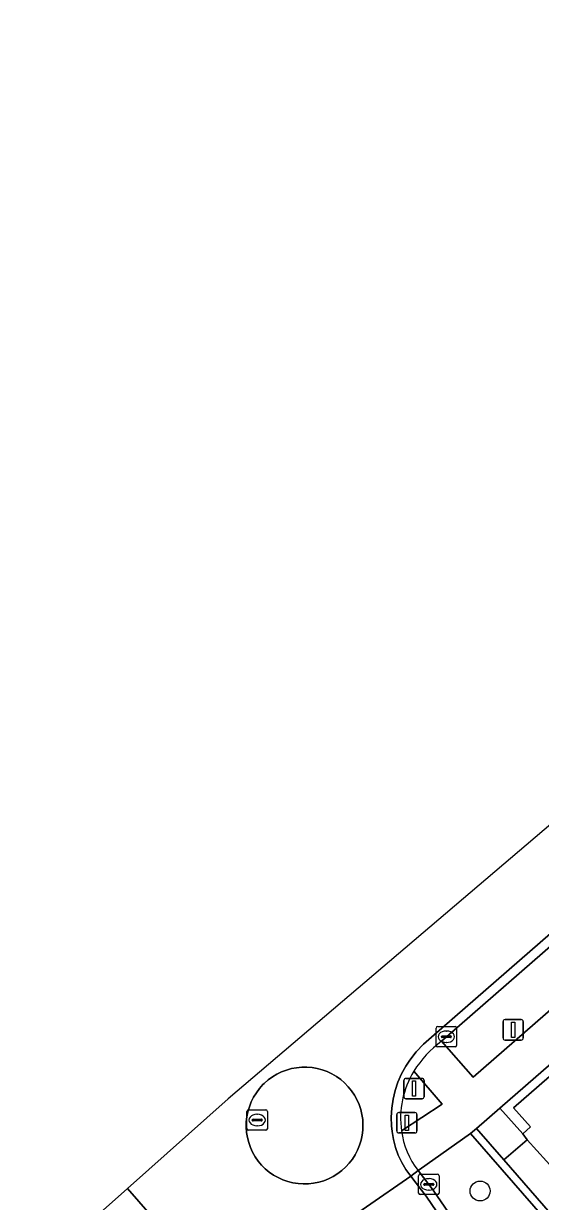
# Model space of a CAD drawing. Extents: x 155887 to 156869, y 383880 to 384678.
# Drawn here: x 156249.2 to 156274.5, y 384353.7 to 384411.3 of the extents above; entities that cross this region are included whole.
import ezdxf

# ---------------------------------------------------------------- set-up
doc = ezdxf.new("R2010")
doc.units = 0
for name, color, linetype in [('IMGEO_Afsluitpaal', 7, 'Continuous'), ('IMGEO_Berm_groen', 7, 'Continuous'), ('IMGEO_Boom', 7, 'Continuous'), ('IMGEO_Kolk', 7, 'Continuous'), ('IMGEO_Lichtmast', 7, 'Continuous'), ('IMGEO_Muur', 7, 'Continuous'), ('IMGEO_OVBaan_gesloten', 7, 'Continuous'), ('IMGEO_Parkeervlak_open', 7, 'Continuous'), ('IMGEO_Rijbaan_lokaal_gesloten', 7, 'Continuous'), ('IMGEO_Rijbaan_lokaal_open', 7, 'Continuous'), ('IMGEO_Rioolput', 7, 'Continuous'), ('IMGEO_Voetpad_op_trap', 7, 'Continuous'), ('IMGEO_Voetpad_open', 7, 'Continuous')]:
    doc.layers.add(name, color=color, linetype=linetype)

msp = doc.modelspace()

# ---------------------------------------------------------------- linework, layer by layer
at = {"layer": 'IMGEO_Afsluitpaal'}
for p, q in [((156267.848, 384358.782), (156267.848, 384359.582)), ((156267.848, 384359.582), (156267.848, 384358.782)), ((156267.948, 384359.682), (156268.738, 384359.682)), ((156268.738, 384359.682), (156267.948, 384359.682)), ((156268.838, 384359.582), (156268.838, 384358.782)), ((156268.838, 384358.782), (156268.838, 384359.582)), ((156268.738, 384358.682), (156267.948, 384358.682)), ((156267.948, 384358.682), (156268.738, 384358.682)), ((156267.5, 384357.109), (156267.5, 384357.909)), ((156267.5, 384357.909), (156267.5, 384357.109)), ((156267.6, 384358.009), (156268.39, 384358.009)), ((156268.39, 384358.009), (156267.6, 384358.009)), ((156268.49, 384357.909), (156268.49, 384357.109)), ((156268.49, 384357.109), (156268.49, 384357.909)), ((156268.39, 384357.009), (156267.6, 384357.009)), ((156267.6, 384357.009), (156268.39, 384357.009))]:
    msp.add_line(p, q, dxfattribs=at)
for points in [[(156268.268, 384359.557), (156268.418, 384359.557), (156268.418, 384358.807), (156268.268, 384358.807), (156268.268, 384359.557)], [(156267.92, 384357.884), (156268.07, 384357.884), (156268.07, 384357.134), (156267.92, 384357.134), (156267.92, 384357.884)]]:
    msp.add_lwpolyline(points, dxfattribs=at)
for centre, start, end in [((156267.948, 384359.582), 90, 180), ((156267.948, 384359.582), 90, 180), ((156268.738, 384359.582), 0, 90), ((156268.738, 384359.582), 360, 90), ((156267.948, 384358.782), 180, 270), ((156267.948, 384358.782), 180, 270), ((156268.738, 384358.782), 270, 0), ((156268.738, 384358.782), 270, 0), ((156267.6, 384357.909), 90, 180), ((156267.6, 384357.909), 90, 180), ((156268.39, 384357.909), 0, 90), ((156268.39, 384357.909), 360, 90), ((156267.6, 384357.109), 180, 270), ((156267.6, 384357.109), 180, 270), ((156268.39, 384357.109), 270, 0), ((156268.39, 384357.109), 270, 0)]:
    msp.add_arc(centre, 0.1, start, end, dxfattribs=at)
at = {"layer": 'IMGEO_Berm_groen'}
msp.add_lwpolyline([(156292.5, 384378.244), (156291.983, 384378.815), (156290.916, 384379.992), (156269.932, 384361.718), (156269.697, 384361.495), (156271.241, 384359.744)], close=True, dxfattribs=at)
msp.add_lwpolyline([(156267.735, 384357.109), (156269.722, 384358.419), (156268.335, 384360.037)], dxfattribs=at)
msp.add_arc((156272.127, 384357.734), 4.437, 148.73475, 188.10401, dxfattribs=at)
at = {"layer": 'IMGEO_Boom'}
msp.add_circle((156271.581, 384354.168), 0.489, dxfattribs=at)
at = {"layer": 'IMGEO_Kolk'}
for p, q in [((156269.505, 384362.219), (156270.357, 384362.219)), ((156269.43, 384361.293), (156269.43, 384362.145)), ((156269.689, 384361.713), (156269.689, 384361.725)), ((156270.127, 384361.676), (156269.729, 384361.676)), ((156269.732, 384361.762), (156270.13, 384361.762)), ((156269.918, 384361.999), (156269.943, 384361.999)), ((156270.173, 384361.725), (156270.173, 384361.713)), ((156270.431, 384362.145), (156270.431, 384361.293)), ((156270.357, 384361.219), (156269.505, 384361.219)), ((156269.941, 384361.439), (156269.916, 384361.439)), ((156268.569, 384354.066), (156268.569, 384354.918)), ((156268.644, 384354.992), (156269.496, 384354.992)), ((156269.057, 384354.772), (156269.082, 384354.772)), ((156269.57, 384354.918), (156269.57, 384354.066)), ((156268.828, 384354.486), (156268.828, 384354.498)), ((156269.266, 384354.449), (156268.868, 384354.449)), ((156268.871, 384354.535), (156269.269, 384354.535)), ((156269.08, 384354.212), (156269.055, 384354.212)), ((156269.312, 384354.498), (156269.312, 384354.486)), ((156269.496, 384353.992), (156268.644, 384353.992))]:
    msp.add_line(p, q, dxfattribs=at)
for points in [[(156269.505, 384362.219), (156270.357, 384362.219)], [(156269.43, 384361.293), (156269.43, 384362.145)], [(156270.431, 384362.145), (156270.431, 384361.293)], [(156270.357, 384361.219), (156269.505, 384361.219)], [(156268.569, 384354.066), (156268.569, 384354.918)], [(156268.644, 384354.992), (156269.496, 384354.992)], [(156269.57, 384354.918), (156269.57, 384354.066)], [(156269.496, 384353.992), (156268.644, 384353.992)]]:
    msp.add_lwpolyline(points, dxfattribs=at)
for centre, radius, start, end in [((156269.507, 384362.143), 0.0765, 91.55205, 178.44795), ((156269.507, 384362.143), 0.0765, 91.55205, 178.44795), ((156270.355, 384362.143), 0.0765, 1.55205, 88.44795), ((156270.355, 384362.143), 0.0765, 1.55205, 88.44795), ((156269.729, 384361.722), 0.0403, 85.87752, 175.75265), ((156269.726, 384361.712), 0.0366, 178.93798, 274.71019), ((156270.13, 384361.719), 0.043, 264.86636, 352.45326), ((156270.134, 384361.724), 0.0386, 1.73085, 96.63898), ((156269.507, 384361.295), 0.0765, 181.55205, 268.44795), ((156269.507, 384361.295), 0.0765, 181.55205, 268.44795), ((156270.355, 384361.295), 0.0765, 271.55205, 358.44795), ((156270.355, 384361.295), 0.0765, 271.55205, 358.44795), ((156268.646, 384354.916), 0.0765, 91.55205, 178.44795), ((156268.646, 384354.916), 0.0765, 91.55205, 178.44795), ((156269.494, 384354.916), 0.0765, 1.55205, 88.44795), ((156269.494, 384354.916), 0.0765, 1.55205, 88.44795), ((156268.868, 384354.495), 0.0403, 85.87752, 175.75265), ((156268.865, 384354.485), 0.0366, 178.93798, 274.71019), ((156269.269, 384354.492), 0.043, 264.86636, 352.45326), ((156269.273, 384354.497), 0.0386, 1.73085, 96.63898), ((156268.646, 384354.068), 0.0765, 181.55205, 268.44795), ((156268.646, 384354.068), 0.0765, 181.55205, 268.44795), ((156269.494, 384354.068), 0.0765, 271.55205, 358.44795), ((156269.494, 384354.068), 0.0765, 271.55205, 358.44795)]:
    msp.add_arc(centre, radius, start, end, dxfattribs=at)
for centre, major_axis, ratio, start_param, end_param in [((156269.917, 384361.719), (-0.387, 0.002), 0.722429, 4.712389, 7.853982), ((156269.942, 384361.719), (-0.39, 0.002), 0.717154, 1.570796, 4.712389), ((156269.056, 384354.492), (-0.387, 0.002), 0.722429, 4.712389, 7.853982), ((156269.081, 384354.492), (-0.39, 0.002), 0.717154, 1.570796, 4.712389)]:
    msp.add_ellipse(centre, major_axis=major_axis, ratio=ratio, start_param=start_param, end_param=end_param, dxfattribs=at)
at = {"layer": 'IMGEO_Lichtmast'}
for p, q in [((156272.705, 384361.657), (156272.705, 384362.457)), ((156272.705, 384362.457), (156272.705, 384361.657)), ((156272.805, 384362.557), (156273.595, 384362.557)), ((156273.595, 384362.557), (156272.805, 384362.557)), ((156273.695, 384362.457), (156273.695, 384361.657)), ((156273.695, 384361.657), (156273.695, 384362.457)), ((156273.595, 384361.557), (156272.805, 384361.557)), ((156272.805, 384361.557), (156273.595, 384361.557))]:
    msp.add_line(p, q, dxfattribs=at)
msp.add_lwpolyline([(156273.125, 384362.432), (156273.275, 384362.432), (156273.275, 384361.682), (156273.125, 384361.682), (156273.125, 384362.432)], dxfattribs=at)
for centre, start, end in [((156272.805, 384362.457), 90, 180), ((156272.805, 384362.457), 90, 180), ((156273.595, 384362.457), 0, 90), ((156273.595, 384362.457), 360, 90), ((156272.805, 384361.657), 180, 270), ((156272.805, 384361.657), 180, 270), ((156273.595, 384361.657), 270, 0), ((156273.595, 384361.657), 270, 0)]:
    msp.add_arc(centre, 0.1, start, end, dxfattribs=at)
at = {"layer": 'IMGEO_Muur'}
for points in [[(156272.551, 384358.226), (156273.681, 384356.97), (156274.048, 384357.308), (156273.21, 384358.24), (156292.682, 384375.176), (156292.415, 384375.503)], [(156271.403, 384357.221), (156271.108, 384356.976), (156278.301, 384348.727), (156277.102, 384347.685), (156277.35, 384347.403), (156277.543, 384347.572), (156278.83, 384348.702), (156272.739, 384355.693)]]:
    msp.add_lwpolyline(points, close=True, dxfattribs=at)
at = {"layer": 'IMGEO_OVBaan_gesloten'}
msp.add_lwpolyline([(156254.318, 384354.295), (156251.8, 384352.051), (156249.228, 384349.758), (156249.228, 384349.758), (156251.873, 384346.927), (156253.167, 384345.538), (156254.404, 384344.112), (156259.398, 384348.45), (156258.124, 384349.901), (156256.971, 384351.247)], close=True, dxfattribs=at)
at = {"layer": 'IMGEO_Parkeervlak_open'}
msp.add_lwpolyline([(156286.992, 384338.753), (156279.809, 384347.003), (156278.621, 384345.959), (156278.373, 384346.241), (156278.57, 384346.412), (156277.543, 384347.572), (156277.35, 384347.403), (156277.102, 384347.685), (156278.301, 384348.727), (156271.108, 384356.976), (156268.595, 384355.21), (156268.549, 384355.178), (156269.071, 384354.493), (156269.29, 384354.21), (156271.327, 384351.235), (156272.488, 384349.297)], dxfattribs=at)
at = {"layer": 'IMGEO_Rijbaan_lokaal_gesloten'}
for points in [[(156340.891, 384428.127), (156303.292, 384396.148), (156303.292, 384396.148), (156305.005, 384394.094), (156302.71, 384392.18), (156301.015, 384394.212), (156290.516, 384385.282), (156259.242, 384358.683), (156254.318, 384354.295), (156256.971, 384351.247)], [(156263.845, 384351.9), (156268.182, 384354.901), (156267.947, 384355.223), (156267.744, 384355.566), (156267.574, 384355.926), (156267.438, 384356.301), (156267.338, 384356.687), (156267.275, 384357.08), (156267.246, 384357.352), (156267.231, 384357.789), (156267.255, 384358.225), (156267.318, 384358.657), (156267.419, 384359.082), (156267.558, 384359.496), (156267.734, 384359.896), (156267.944, 384360.279), (156268.136, 384360.564), (156268.459, 384360.973), (156268.817, 384361.352), (156269.208, 384361.697), (156290.614, 384380.339), (156310.746, 384397.831), (156320.547, 384406.328)], [(156350.366, 384258.146), (156317.194, 384296.335), (156315.512, 384298.282), (156311.817, 384302.54), (156275.158, 384344.718), (156274.603, 384345.409), (156274.066, 384346.114), (156273.546, 384346.832), (156273.043, 384347.563), (156272.56, 384348.305), (156272.094, 384349.06), (156270.932, 384350.999), (156268.937, 384353.913), (156268.706, 384354.213), (156268.182, 384354.901), (156263.845, 384351.9), (156264.101, 384351.847), (156264.92, 384350.887), (156268.621, 384345.343), (156269.835, 384343.577), (156271.109, 384341.853), (156272.441, 384340.175), (156313.464, 384293.017), (156347.958, 384253.282)]]:
    msp.add_lwpolyline(points, dxfattribs=at)
msp.add_lwpolyline([(156261.628, 384359.885), (156261.857, 384359.997), (156262.096, 384360.088), (156262.342, 384360.157), (156262.593, 384360.204), (156262.847, 384360.228), (156263.103, 384360.23), (156263.357, 384360.209), (156263.609, 384360.165), (156263.856, 384360.098), (156264.095, 384360.01), (156264.326, 384359.901), (156264.547, 384359.772), (156264.755, 384359.623), (156264.948, 384359.457), (156265.126, 384359.274), (156265.287, 384359.076), (156265.43, 384358.864), (156265.553, 384358.64), (156265.656, 384358.406), (156265.738, 384358.164), (156265.797, 384357.916), (156265.834, 384357.663), (156265.848, 384357.408), (156265.84, 384357.153), (156265.809, 384356.899), (156265.755, 384356.649), (156265.679, 384356.406), (156265.581, 384356.169), (156265.463, 384355.943), (156265.326, 384355.728), (156265.169, 384355.526), (156265, 384355.343), (156264.811, 384355.171), (156264.608, 384355.017), (156264.391, 384354.881), (156264.163, 384354.766), (156263.926, 384354.671), (156263.681, 384354.598), (156263.431, 384354.547), (156263.177, 384354.518), (156262.922, 384354.513), (156262.667, 384354.53), (156262.414, 384354.57), (156262.167, 384354.632), (156261.925, 384354.716), (156261.693, 384354.822), (156261.47, 384354.947), (156261.26, 384355.092), (156261.064, 384355.256), (156260.882, 384355.436), (156260.718, 384355.632), (156260.572, 384355.841), (156260.445, 384356.063), (156260.339, 384356.295), (156260.253, 384356.536), (156260.19, 384356.783), (156260.149, 384357.035), (156260.13, 384357.29), (156260.135, 384357.546), (156260.162, 384357.8), (156260.212, 384358.05), (156260.284, 384358.295), (156260.377, 384358.533), (156260.492, 384358.761), (156260.626, 384358.979), (156260.779, 384359.183), (156260.95, 384359.373), (156261.011, 384359.434), (156261.203, 384359.602), (156261.409, 384359.753)], close=True, dxfattribs=at)
at = {"layer": 'IMGEO_Rijbaan_lokaal_open'}
for points in [[(156364.415, 384444.431), (156320.547, 384406.328), (156310.746, 384397.831), (156290.614, 384380.339), (156269.208, 384361.697), (156268.817, 384361.352), (156268.459, 384360.973), (156268.136, 384360.564), (156267.944, 384360.279), (156267.734, 384359.896), (156267.558, 384359.496), (156267.419, 384359.082), (156267.318, 384358.657), (156267.255, 384358.225), (156267.231, 384357.789), (156267.246, 384357.352), (156267.275, 384357.08), (156267.338, 384356.687), (156267.438, 384356.301), (156267.574, 384355.926), (156267.744, 384355.566), (156267.947, 384355.223), (156268.182, 384354.901), (156268.549, 384355.178)], [(156269.697, 384361.495), (156269.932, 384361.718), (156290.916, 384379.992), (156311.048, 384397.484), (156320.848, 384405.981), (156363.215, 384442.778)], [(156269.29, 384354.21), (156269.071, 384354.493), (156268.549, 384355.178), (156268.182, 384354.901), (156268.706, 384354.213), (156268.937, 384353.913), (156270.932, 384350.999), (156272.094, 384349.06), (156272.56, 384348.305), (156273.043, 384347.563), (156273.546, 384346.832), (156274.066, 384346.114), (156274.603, 384345.409), (156275.158, 384344.718), (156311.817, 384302.54), (156315.512, 384298.282), (156317.194, 384296.335), (156350.366, 384258.146)], [(156272.488, 384349.297), (156271.327, 384351.235), (156269.29, 384354.21)]]:
    msp.add_lwpolyline(points, dxfattribs=at)
msp.add_lwpolyline([(156260.95, 384359.373), (156260.779, 384359.183), (156260.626, 384358.979), (156260.492, 384358.761), (156260.377, 384358.533), (156260.284, 384358.295), (156260.212, 384358.05), (156260.162, 384357.8), (156260.135, 384357.546), (156260.13, 384357.29), (156260.149, 384357.035), (156260.19, 384356.783), (156260.253, 384356.536), (156260.339, 384356.295), (156260.445, 384356.063), (156260.572, 384355.841), (156260.718, 384355.632), (156260.882, 384355.436), (156261.064, 384355.256), (156261.26, 384355.092), (156261.47, 384354.947), (156261.693, 384354.822), (156261.925, 384354.716), (156262.167, 384354.632), (156262.414, 384354.57), (156262.667, 384354.53), (156262.922, 384354.513), (156263.177, 384354.518), (156263.431, 384354.547), (156263.681, 384354.598), (156263.926, 384354.671), (156264.163, 384354.766), (156264.391, 384354.881), (156264.608, 384355.017), (156264.811, 384355.171), (156265, 384355.343), (156265.169, 384355.526), (156265.326, 384355.728), (156265.463, 384355.943), (156265.581, 384356.169), (156265.679, 384356.406), (156265.755, 384356.649), (156265.809, 384356.899), (156265.84, 384357.153), (156265.848, 384357.408), (156265.834, 384357.663), (156265.797, 384357.916), (156265.738, 384358.164), (156265.656, 384358.406), (156265.553, 384358.64), (156265.43, 384358.864), (156265.287, 384359.076), (156265.126, 384359.274), (156264.948, 384359.457), (156264.755, 384359.623), (156264.547, 384359.772), (156264.326, 384359.901), (156264.095, 384360.01), (156263.856, 384360.098), (156263.609, 384360.165), (156263.357, 384360.209), (156263.103, 384360.23), (156262.847, 384360.228), (156262.593, 384360.204), (156262.342, 384360.157), (156262.096, 384360.088), (156261.857, 384359.997), (156261.628, 384359.885), (156261.409, 384359.753), (156261.203, 384359.602), (156261.011, 384359.434)], close=True, dxfattribs=at)
for centre, radius, start, end in [((156272.936, 384357.104), 5.457, 126.41551, 147.48397), ((156272.127, 384357.734), 4.437, 148.73475, 188.10401), ((156271.5, 384357.559), 3.791, 186.81461, 218.90044)]:
    msp.add_arc(centre, radius, start, end, dxfattribs=at)
at = {"layer": 'IMGEO_Rioolput'}
for p, q in [((156260.166, 384357.215), (156260.166, 384358.067)), ((156260.241, 384358.141), (156261.093, 384358.141)), ((156260.425, 384357.635), (156260.425, 384357.647)), ((156260.863, 384357.598), (156260.465, 384357.598)), ((156260.468, 384357.684), (156260.866, 384357.684)), ((156260.654, 384357.921), (156260.679, 384357.921)), ((156260.909, 384357.647), (156260.909, 384357.635)), ((156261.167, 384358.067), (156261.167, 384357.215)), ((156261.093, 384357.141), (156260.241, 384357.141)), ((156260.677, 384357.361), (156260.652, 384357.361))]:
    msp.add_line(p, q, dxfattribs=at)
for points in [[(156260.166, 384357.215), (156260.166, 384358.067)], [(156260.241, 384358.141), (156261.093, 384358.141)], [(156261.167, 384358.067), (156261.167, 384357.215)], [(156261.093, 384357.141), (156260.241, 384357.141)]]:
    msp.add_lwpolyline(points, dxfattribs=at)
for centre, radius, start, end in [((156260.243, 384358.065), 0.0765, 91.55205, 178.44795), ((156260.243, 384358.065), 0.0765, 91.55205, 178.44795), ((156260.465, 384357.644), 0.0403, 85.87752, 175.75265), ((156260.462, 384357.634), 0.0366, 178.93798, 274.71019), ((156260.866, 384357.641), 0.043, 264.86636, 352.45326), ((156260.87, 384357.646), 0.0386, 1.73085, 96.63898), ((156261.091, 384358.065), 0.0765, 1.55205, 88.44795), ((156261.091, 384358.065), 0.0765, 1.55205, 88.44795), ((156260.243, 384357.217), 0.0765, 181.55205, 268.44795), ((156260.243, 384357.217), 0.0765, 181.55205, 268.44795), ((156261.091, 384357.217), 0.0765, 271.55205, 358.44795), ((156261.091, 384357.217), 0.0765, 271.55205, 358.44795)]:
    msp.add_arc(centre, radius, start, end, dxfattribs=at)
for centre, major_axis, ratio, start_param, end_param in [((156260.653, 384357.641), (-0.387, 0.002), 0.722429, 4.712389, 7.853982), ((156260.678, 384357.641), (-0.39, 0.002), 0.717154, 1.570796, 4.712389)]:
    msp.add_ellipse(centre, major_axis=major_axis, ratio=ratio, start_param=start_param, end_param=end_param, dxfattribs=at)
at = {"layer": 'IMGEO_Voetpad_op_trap'}
msp.add_lwpolyline([(156272.551, 384358.226), (156271.403, 384357.221), (156272.739, 384355.693), (156273.892, 384356.68), (156273.681, 384356.97)], close=True, dxfattribs=at)
at = {"layer": 'IMGEO_Voetpad_open'}
for points in [[(156296.268, 384378.553), (156366.216, 384439.396), (156364.212, 384441.65), (156291.983, 384378.815), (156292.5, 384378.244), (156271.241, 384359.744), (156269.697, 384361.495)], [(156268.549, 384355.178), (156268.595, 384355.21), (156271.108, 384356.976), (156271.403, 384357.221), (156272.551, 384358.226), (156292.415, 384375.503), (156292.682, 384375.176), (156293.707, 384373.989), (156295.231, 384372.447), (156295.653, 384372.814), (156297.298, 384374.244), (156298.818, 384375.511), (156296.268, 384378.553)], [(156268.335, 384360.037), (156269.722, 384358.419), (156267.735, 384357.109)]]:
    msp.add_lwpolyline(points, dxfattribs=at)
for points in [[(156293.707, 384373.989), (156292.682, 384375.176), (156273.21, 384358.24), (156274.048, 384357.308), (156273.681, 384356.97), (156273.892, 384356.68), (156275.302, 384355.099), (156276.594, 384356.241), (156275.181, 384357.889)], [(156275.302, 384355.099), (156273.892, 384356.68), (156272.739, 384355.693), (156278.83, 384348.702), (156279.844, 384347.539), (156287.277, 384338.997), (156286.992, 384338.753), (156316.791, 384304.393), (156318.286, 384305.705)]]:
    msp.add_lwpolyline(points, close=True, dxfattribs=at)
for centre, radius, start, end in [((156272.936, 384357.104), 5.457, 126.41551, 147.48397), ((156271.5, 384357.559), 3.791, 186.81461, 218.90044)]:
    msp.add_arc(centre, radius, start, end, dxfattribs=at)

doc.saveas('drawing.dxf')
